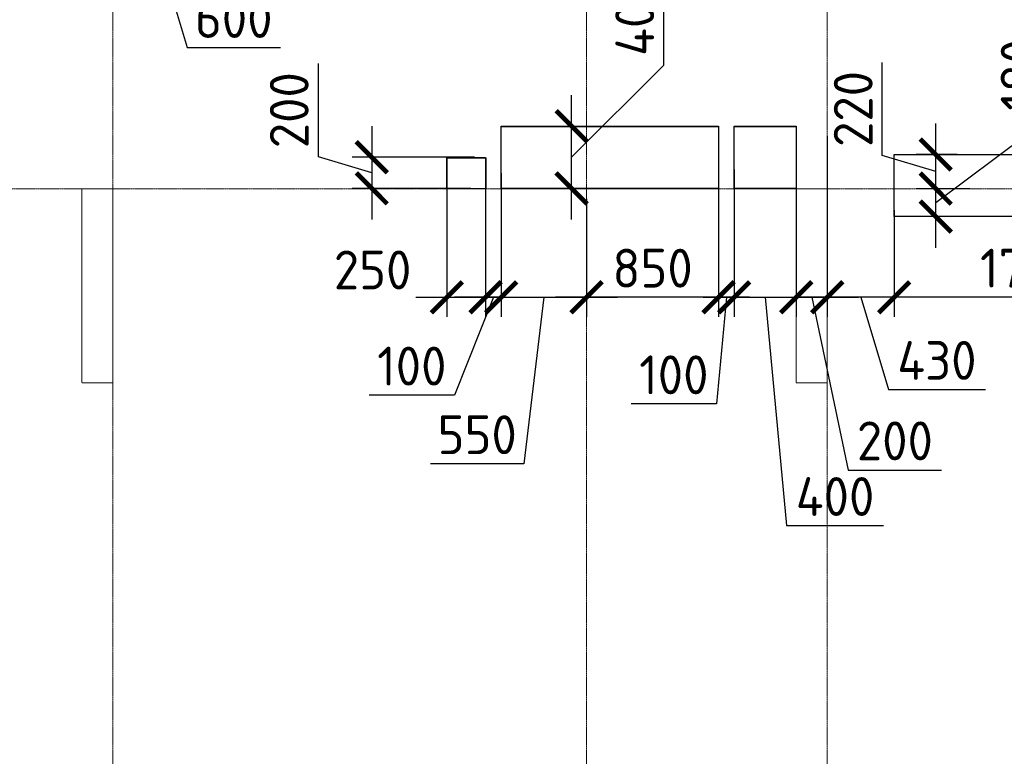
# Model space of a CAD drawing. Header units: millimetres. Extents: x -42044588 to 856694, y -806701 to 941911.
# Tile 808 of 1056: x -180245 to -173905, y -184887 to -180146. Entities that reach past the tile are written whole.
import ezdxf

# ---------------------------------------------------------------- set-up
doc = ezdxf.new("R2010")
doc.units = ezdxf.units.MM
for name, pattern in [('______5', [1100, 800, -100, 100, -100]), ('DASHED', [7, 5, -2, 0]), ('осевая', [50.8, 31.75, -6.35, 6.35, -6.35])]:
    doc.linetypes.add(name, pattern=pattern)
doc.layers.add('Колонна_ бетон', color=7, linetype='Continuous', lineweight=50, true_color=0xb4b496)
for name, color, linetype, lineweight in [('Оси', 40, '______5', 18), ('Перекрытие ж_бетон', 1, 'Continuous', 30), ('РАЗМЕРЫ', 1, 'Continuous', 9)]:
    doc.layers.add(name, color=color, linetype=linetype, lineweight=lineweight)
doc.styles.add('GOST-2.304_Type-B', font='GOST_Common.ttf')
doc.dimstyles.new('СПДС', dxfattribs={"dimscale": 100, "dimtxt": 2.5, "dimasz": 2, "dimexe": 1.25, "dimexo": 0, "dimtad": 1, "dimdec": 0, "dimrnd": 5, "dimtxsty": 'GOST-2.304_Type-B', "dimblk": 'ARCHTICK', "dimcen": 2.5, "dimdle": 2, "dimclrd": 1, "dimclre": 1, "dimclrt": 1, "dimadec": 0, "dimazin": 2, "dimtfac": 0.75, "dimtdec": 0, "dimtmove": 1, "dimatfit": 3, "dimfxl": 0, "dimtolj": 1, "dimarcsym": 0})

# ---------------------------------------------------------------- blocks, each defined once
blk = doc.blocks.new('оси блок 2')
at = {"layer": 'Оси', "color": 16, "linetype": 'осевая', "lineweight": 0, "ltscale": 0.25, "transparency": 33554687}
for p, q in [((-68904.7, -322543), (-68904.7, -347914.1)), ((-65854.7, -322543), (-65854.7, -347914.1)), ((-64304.7, -322543), (-64304.7, -347914.1)), ((-89822.3, -337801.3), (-37238.5, -337801.3))]:
    blk.add_line(p, q, dxfattribs=at)
blk = doc.blocks.new('подложка стн 1-го этажа')
at = {"layer": 'Колонна_ бетон', "color": 252, "linetype": 'DASHED', "lineweight": 0, "ltscale": 0.5, "true_color": 0x939598, "transparency": 33554687}
for p, q in [((24843.8, 14611.8, -200), (24643.8, 14611.8, -200)), ((24643.8, 14611.8, -200), (24643.8, 14611.8, -200)), ((24643.8, 14611.8, -200), (24643.8, 13361.8, -200)), ((24843.8, 14611.8, -200), (24843.8, 14611.8, -200)), ((24843.8, 13361.8, -200), (24843.8, 14611.8, -200)), ((29443.8, 14611.8, -200), (29243.8, 14611.8, -200)), ((29243.8, 14611.8, -200), (29243.8, 14611.8, -200)), ((29243.8, 14611.8, -200), (29243.8, 13361.8, -200)), ((29443.8, 14611.8, -200), (29443.8, 14611.8, -200)), ((29443.8, 14611.8, -200), (29443.8, 13361.8, -200)), ((24843.8, 13361.8, -200), (24643.8, 13361.8, -200)), ((24643.8, 13361.8, -200), (24643.8, 13361.8, -200)), ((24843.8, 13361.8, -200), (24843.8, 13361.8, -200)), ((29243.8, 13361.8, -200), (29243.8, 13361.8, -200)), ((29243.8, 13361.8, -200), (29443.8, 13361.8, -200)), ((29443.8, 13361.8, -200), (29443.8, 13361.8, -200))]:
    blk.add_line(p, q, dxfattribs=at)
blk = doc.blocks.new('_ArchTick')
at = {"color": 0, "linetype": 'ByBlock', "const_width": 0.15}
blk.add_lwpolyline([(-0.5, -0.5), (0.5, 0.5)], dxfattribs=at)
blk = doc.blocks.new('*D1497')
at = {"layer": 'DEFPOINTS', "color": 0, "transparency": 16777216}
for p in [(-177316.8, -181031.5), (-177978.4, -181231.5), (-177340.6, -181231.5)]:
    blk.add_point(p, dxfattribs=at)
at = {"layer": 'РАЗМЕРЫ', "color": 1, "lineweight": -2, "transparency": 16777216}
for p, q in [((-178322.1, -181028.4), (-178322.1, -180428.4)), ((-177978.4, -180831.5), (-177978.4, -181431.5)), ((-177978.4, -181131.5), (-178322.1, -181028.4)), ((-177316.8, -181031.5), (-178103.4, -181031.5)), ((-177340.6, -181231.5), (-178103.4, -181231.5))]:
    blk.add_line(p, q, dxfattribs=at)
at = {"layer": 'РАЗМЕРЫ', "color": 1, "lineweight": -2, "transparency": 16777216, "xscale": 200, "yscale": 200, "zscale": 200}
for p, rotation in [((-177978.4, -181031.5), 90), ((-177978.4, -181231.5), 270)]:
    blk.add_blockref('_ArchTick', p, dxfattribs=dict(at, rotation=rotation))
at = {"layer": 'РАЗМЕРЫ', "color": 1, "lineweight": 0, "transparency": 16777216, "insert": (-178509.6, -180728.4), "char_height": 250, "attachment_point": 5, "rotation": 90, "style": 'GOST-2.304_Type-B'}
blk.add_mtext('\\A1;200', dxfattribs=at)
blk = doc.blocks.new('*D1498')
at = {"layer": 'DEFPOINTS', "color": 0, "transparency": 16777216}
for p in [(-177495, -181033.5), (-177245, -181033.5), (-177245, -181932.6)]:
    blk.add_point(p, dxfattribs=at)
at = {"layer": 'РАЗМЕРЫ', "color": 1, "lineweight": -2, "transparency": 16777216}
for p, q in [((-177495, -181033.5), (-177495, -182057.6)), ((-177245, -181033.5), (-177245, -182057.6)), ((-177695, -181932.6), (-177045, -181932.6))]:
    blk.add_line(p, q, dxfattribs=at)
at = {"layer": 'РАЗМЕРЫ', "color": 1, "lineweight": -2, "transparency": 16777216, "xscale": 200, "yscale": 200, "zscale": 200, "rotation": 180}
blk.add_blockref('_ArchTick', (-177495, -181932.6), dxfattribs=at)
at = {"layer": 'РАЗМЕРЫ', "color": 1, "lineweight": -2, "transparency": 16777216, "xscale": 200, "yscale": 200, "zscale": 200}
blk.add_blockref('_ArchTick', (-177245, -181932.6), dxfattribs=at)
at = {"layer": 'РАЗМЕРЫ', "color": 1, "lineweight": 0, "transparency": 16777216, "insert": (-177972.8, -181756.5), "char_height": 250, "attachment_point": 5, "style": 'GOST-2.304_Type-B'}
blk.add_mtext('\\A1;250', dxfattribs=at)
blk = doc.blocks.new('*D1499')
at = {"layer": 'DEFPOINTS', "color": 0, "transparency": 16777216}
for p in [(-177144.8, -181133.5), (-176595, -181586.9), (-176595, -181932.6)]:
    blk.add_point(p, dxfattribs=at)
at = {"layer": 'РАЗМЕРЫ', "color": 1, "lineweight": -2, "transparency": 16777216}
for p, q in [((-177144.8, -181133.5), (-177144.8, -182057.6)), ((-176595, -181586.9), (-176595, -182057.6)), ((-177344.8, -181932.6), (-176395, -181932.6)), ((-176869.9, -181932.6), (-176999.4, -183004.7)), ((-176999.4, -183004.7), (-177599.4, -183004.7))]:
    blk.add_line(p, q, dxfattribs=at)
at = {"layer": 'РАЗМЕРЫ', "color": 1, "lineweight": -2, "transparency": 16777216, "xscale": 200, "yscale": 200, "zscale": 200, "rotation": 180}
blk.add_blockref('_ArchTick', (-177144.8, -181932.6), dxfattribs=at)
at = {"layer": 'РАЗМЕРЫ', "color": 1, "lineweight": -2, "transparency": 16777216, "xscale": 200, "yscale": 200, "zscale": 200}
blk.add_blockref('_ArchTick', (-176595, -181932.6), dxfattribs=at)
at = {"layer": 'РАЗМЕРЫ', "color": 1, "lineweight": 0, "transparency": 16777216, "insert": (-177299.4, -182817.2), "char_height": 250, "attachment_point": 5, "style": 'GOST-2.304_Type-B'}
blk.add_mtext('\\A1;550', dxfattribs=at)
blk = doc.blocks.new('*D1500')
at = {"layer": 'DEFPOINTS', "color": 0, "transparency": 16777216}
for p in [(-175244.9, -180983.5), (-175644.9, -181109.8), (-175244.9, -181932.6)]:
    blk.add_point(p, dxfattribs=at)
at = {"layer": 'РАЗМЕРЫ', "color": 1, "lineweight": -2, "transparency": 16777216}
for p, q in [((-175244.9, -180983.5), (-175244.9, -182057.6)), ((-175644.9, -181109.8), (-175644.9, -182057.6)), ((-175844.9, -181932.6), (-175044.9, -181932.6)), ((-175444.9, -181932.6), (-175307.4, -183402.3)), ((-175307.4, -183402.3), (-174682.4, -183402.3))]:
    blk.add_line(p, q, dxfattribs=at)
at = {"layer": 'РАЗМЕРЫ', "color": 1, "lineweight": -2, "transparency": 16777216, "xscale": 200, "yscale": 200, "zscale": 200, "rotation": 180}
blk.add_blockref('_ArchTick', (-175644.9, -181932.6), dxfattribs=at)
at = {"layer": 'РАЗМЕРЫ', "color": 1, "lineweight": -2, "transparency": 16777216, "xscale": 200, "yscale": 200, "zscale": 200}
blk.add_blockref('_ArchTick', (-175244.9, -181932.6), dxfattribs=at)
at = {"layer": 'РАЗМЕРЫ', "color": 1, "lineweight": 0, "transparency": 16777216, "insert": (-174994.9, -183214.8), "char_height": 250, "attachment_point": 5, "style": 'GOST-2.304_Type-B'}
blk.add_mtext('\\A1;400', dxfattribs=at)
blk = doc.blocks.new('*D1502')
at = {"layer": 'DEFPOINTS', "color": 0, "transparency": 16777216}
for p in [(-174346.7, -181233.5), (-174127, -181233.5), (-172949.9, -181413.5)]:
    blk.add_point(p, dxfattribs=at)
at = {"layer": 'РАЗМЕРЫ', "color": 1, "lineweight": -2, "transparency": 16777216}
for p, q in [((-173615.3, -180774.8), (-173615.3, -180224.8)), ((-174346.7, -181323.5), (-173615.3, -180774.8)), ((-174346.7, -181613.5), (-174346.7, -181033.5)), ((-174127, -181233.5), (-174471.7, -181233.5)), ((-172949.9, -181413.5), (-174471.7, -181413.5))]:
    blk.add_line(p, q, dxfattribs=at)
at = {"layer": 'РАЗМЕРЫ', "color": 1, "lineweight": -2, "transparency": 16777216, "xscale": 200, "yscale": 200, "zscale": 200}
for p, rotation in [((-174346.7, -181233.5), 90), ((-174346.7, -181413.5), 270)]:
    blk.add_blockref('_ArchTick', p, dxfattribs=dict(at, rotation=rotation))
at = {"layer": 'РАЗМЕРЫ', "color": 1, "lineweight": 0, "transparency": 16777216, "insert": (-173802.8, -180499.8), "char_height": 250, "attachment_point": 5, "rotation": 90, "style": 'GOST-2.304_Type-B'}
blk.add_mtext('\\A1;180', dxfattribs=at)
blk = doc.blocks.new('цукцкц')
at = {"layer": 'Перекрытие ж_бетон'}
for points in [[(-261316, -588029.4), (-261316, -587779.4), (-261116, -587779.4), (-261116, -588029.4)], [(-261314, -590029.5), (-261314, -589629.5), (-260914, -589629.5), (-260914, -590029.5)]]:
    blk.add_lwpolyline(points, close=True, dxfattribs=at)
blk = doc.blocks.new('*D1534')
at = {"layer": 'DEFPOINTS', "color": 0, "transparency": 16777216}
for p in [(-175045, -180896.1), (-175244.9, -180983.5), (-175045, -181932.6)]:
    blk.add_point(p, dxfattribs=at)
at = {"layer": 'РАЗМЕРЫ', "color": 1, "lineweight": -2, "transparency": 16777216}
for p, q in [((-175045, -180896.1), (-175045, -182057.6)), ((-175244.9, -180983.5), (-175244.9, -182057.6)), ((-175444.9, -181932.6), (-174845, -181932.6)), ((-175145, -181932.6), (-174909.6, -183044.2)), ((-174909.6, -183044.2), (-174309.6, -183044.2))]:
    blk.add_line(p, q, dxfattribs=at)
at = {"layer": 'РАЗМЕРЫ', "color": 1, "lineweight": -2, "transparency": 16777216, "xscale": 200, "yscale": 200, "zscale": 200, "rotation": 180}
blk.add_blockref('_ArchTick', (-175244.9, -181932.6), dxfattribs=at)
at = {"layer": 'РАЗМЕРЫ', "color": 1, "lineweight": -2, "transparency": 16777216, "xscale": 200, "yscale": 200, "zscale": 200}
blk.add_blockref('_ArchTick', (-175045, -181932.6), dxfattribs=at)
at = {"layer": 'РАЗМЕРЫ', "color": 1, "lineweight": 0, "transparency": 16777216, "insert": (-174609.6, -182856.7), "char_height": 250, "attachment_point": 5, "style": 'GOST-2.304_Type-B'}
blk.add_mtext('\\A1;200', dxfattribs=at)
blk = doc.blocks.new('*D1536')
at = {"layer": 'DEFPOINTS', "color": 0, "transparency": 16777216}
for p in [(-174346.7, -181013.5), (-174209.4, -181013.5), (-174127, -181233.5)]:
    blk.add_point(p, dxfattribs=at)
at = {"layer": 'РАЗМЕРЫ', "color": 1, "lineweight": -2, "transparency": 16777216}
for p, q in [((-174690.5, -181020.4), (-174690.5, -180420.4)), ((-174346.7, -181433.5), (-174346.7, -180813.5)), ((-174209.4, -181013.5), (-174471.7, -181013.5)), ((-174346.7, -181123.5), (-174690.5, -181020.4)), ((-174127, -181233.5), (-174471.7, -181233.5))]:
    blk.add_line(p, q, dxfattribs=at)
at = {"layer": 'РАЗМЕРЫ', "color": 1, "lineweight": -2, "transparency": 16777216, "xscale": 200, "yscale": 200, "zscale": 200}
for p, rotation in [((-174346.7, -181013.5), 90), ((-174346.7, -181233.5), 270)]:
    blk.add_blockref('_ArchTick', p, dxfattribs=dict(at, rotation=rotation))
at = {"layer": 'РАЗМЕРЫ', "color": 1, "lineweight": 0, "transparency": 16777216, "insert": (-174878, -180720.4), "char_height": 250, "attachment_point": 5, "rotation": 90, "style": 'GOST-2.304_Type-B'}
blk.add_mtext('\\A1;220', dxfattribs=at)
blk = doc.blocks.new('*D1569')
at = {"layer": 'DEFPOINTS', "color": 0, "transparency": 16777216}
for p in [(-179645, -178891.8), (-179045, -178952), (-179045, -179732)]:
    blk.add_point(p, dxfattribs=at)
at = {"layer": 'РАЗМЕРЫ', "color": 1, "lineweight": -2, "transparency": 16777216}
for p, q in [((-179645, -178891.8), (-179645, -179857)), ((-179045, -178952), (-179045, -179857)), ((-179845, -179732), (-178845, -179732)), ((-179345, -179732), (-179166.9, -180325.8)), ((-179166.9, -180325.8), (-178566.9, -180325.8))]:
    blk.add_line(p, q, dxfattribs=at)
at = {"layer": 'РАЗМЕРЫ', "color": 1, "lineweight": -2, "transparency": 16777216, "xscale": 200, "yscale": 200, "zscale": 200, "rotation": 180}
blk.add_blockref('_ArchTick', (-179645, -179732), dxfattribs=at)
at = {"layer": 'РАЗМЕРЫ', "color": 1, "lineweight": -2, "transparency": 16777216, "xscale": 200, "yscale": 200, "zscale": 200}
blk.add_blockref('_ArchTick', (-179045, -179732), dxfattribs=at)
at = {"layer": 'РАЗМЕРЫ', "color": 1, "lineweight": 0, "transparency": 16777216, "insert": (-178866.9, -180138.3), "char_height": 250, "attachment_point": 5, "style": 'GOST-2.304_Type-B'}
blk.add_mtext('\\A1;600', dxfattribs=at)
blk = doc.blocks.new('*D1572')
at = {"layer": 'DEFPOINTS', "color": 0, "transparency": 16777216}
for p in [(-175744.8, -181072.4), (-175644.9, -181109.8), (-175744.8, -181932.6)]:
    blk.add_point(p, dxfattribs=at)
at = {"layer": 'РАЗМЕРЫ', "color": 1, "lineweight": -2, "transparency": 16777216}
for p, q in [((-175744.8, -181072.4), (-175744.8, -182057.6)), ((-175644.9, -181109.8), (-175644.9, -182057.6)), ((-175744.8, -181932.6), (-175944.8, -181932.6)), ((-175694.9, -181932.6), (-175757.9, -182619.1)), ((-175644.9, -181932.6), (-175744.8, -181932.6)), ((-175644.9, -181932.6), (-175744.8, -181932.6)), ((-175644.9, -181932.6), (-175444.9, -181932.6)), ((-175757.9, -182619.1), (-176307.9, -182619.1))]:
    blk.add_line(p, q, dxfattribs=at)
at = {"layer": 'РАЗМЕРЫ', "color": 1, "lineweight": -2, "transparency": 16777216, "xscale": 200, "yscale": 200, "zscale": 200}
blk.add_blockref('_ArchTick', (-175744.8, -181932.6), dxfattribs=at)
at = {"layer": 'РАЗМЕРЫ', "color": 1, "lineweight": -2, "transparency": 16777216, "xscale": 200, "yscale": 200, "zscale": 200, "rotation": 180}
blk.add_blockref('_ArchTick', (-175644.9, -181932.6), dxfattribs=at)
at = {"layer": 'РАЗМЕРЫ', "color": 1, "lineweight": 0, "transparency": 16777216, "insert": (-176032.9, -182431.6), "char_height": 250, "attachment_point": 5, "style": 'GOST-2.304_Type-B'}
blk.add_mtext('\\A1;100', dxfattribs=at)
blk = doc.blocks.new('*D1573')
at = {"layer": 'DEFPOINTS', "color": 0, "transparency": 16777216}
for p in [(-175744.8, -181133.5), (-176595, -181298.6), (-176595, -181932.6)]:
    blk.add_point(p, dxfattribs=at)
at = {"layer": 'РАЗМЕРЫ', "color": 1, "lineweight": -2, "transparency": 16777216}
for p, q in [((-175744.8, -181133.5), (-175744.8, -182057.6)), ((-176595, -181298.6), (-176595, -182057.6)), ((-175544.8, -181932.6), (-176795, -181932.6))]:
    blk.add_line(p, q, dxfattribs=at)
at = {"layer": 'РАЗМЕРЫ', "color": 1, "lineweight": -2, "transparency": 16777216, "xscale": 200, "yscale": 200, "zscale": 200, "rotation": 180}
blk.add_blockref('_ArchTick', (-176595, -181932.6), dxfattribs=at)
at = {"layer": 'РАЗМЕРЫ', "color": 1, "lineweight": -2, "transparency": 16777216, "xscale": 200, "yscale": 200, "zscale": 200}
blk.add_blockref('_ArchTick', (-175744.8, -181932.6), dxfattribs=at)
at = {"layer": 'РАЗМЕРЫ', "color": 1, "lineweight": 0, "transparency": 16777216, "insert": (-176169.9, -181745.1), "char_height": 250, "attachment_point": 5, "style": 'GOST-2.304_Type-B'}
blk.add_mtext('\\A1;850', dxfattribs=at)
blk = doc.blocks.new('*D1574')
at = {"layer": 'DEFPOINTS', "color": 0, "transparency": 16777216}
for p in [(-176694.6, -180831.5), (-176691.3, -180831.5), (-176694.6, -181231.5)]:
    blk.add_point(p, dxfattribs=at)
at = {"layer": 'РАЗМЕРЫ', "color": 1, "lineweight": -2, "transparency": 16777216}
for p, q in [((-176097.5, -180438.7), (-176097.5, -179813.7)), ((-176691.3, -181031.5), (-176097.5, -180438.7)), ((-176691.3, -181431.5), (-176691.3, -180631.5)), ((-176694.6, -180831.5), (-176566.3, -180831.5)), ((-176694.6, -181231.5), (-176566.3, -181231.5))]:
    blk.add_line(p, q, dxfattribs=at)
at = {"layer": 'РАЗМЕРЫ', "color": 1, "lineweight": -2, "transparency": 16777216, "xscale": 200, "yscale": 200, "zscale": 200}
for p, rotation in [((-176691.3, -180831.5), 90), ((-176691.3, -181231.5), 270)]:
    blk.add_blockref('_ArchTick', p, dxfattribs=dict(at, rotation=rotation))
at = {"layer": 'РАЗМЕРЫ', "color": 1, "lineweight": 0, "transparency": 16777216, "insert": (-176285, -180126.2), "char_height": 250, "attachment_point": 5, "rotation": 90, "style": 'GOST-2.304_Type-B'}
blk.add_mtext('\\A1;400', dxfattribs=at)
blk = doc.blocks.new('*D1576')
at = {"layer": 'DEFPOINTS', "color": 0, "transparency": 16777216}
for p in [(-174614.5, -181504.3), (-172894.9, -181493.5), (-174614.5, -181932.6)]:
    blk.add_point(p, dxfattribs=at)
at = {"layer": 'РАЗМЕРЫ', "color": 1, "lineweight": -2, "transparency": 16777216}
for p, q in [((-174614.5, -181504.3), (-174614.5, -182057.6)), ((-172894.9, -181493.5), (-172894.9, -182057.6)), ((-172694.9, -181932.6), (-174814.5, -181932.6))]:
    blk.add_line(p, q, dxfattribs=at)
at = {"layer": 'РАЗМЕРЫ', "color": 1, "lineweight": -2, "transparency": 16777216, "xscale": 200, "yscale": 200, "zscale": 200, "rotation": 180}
blk.add_blockref('_ArchTick', (-174614.5, -181932.6), dxfattribs=at)
at = {"layer": 'РАЗМЕРЫ', "color": 1, "lineweight": -2, "transparency": 16777216, "xscale": 200, "yscale": 200, "zscale": 200}
blk.add_blockref('_ArchTick', (-172894.9, -181932.6), dxfattribs=at)
at = {"layer": 'РАЗМЕРЫ', "color": 1, "lineweight": 0, "transparency": 16777216, "insert": (-173754.7, -181745.1), "char_height": 250, "attachment_point": 5, "style": 'GOST-2.304_Type-B'}
blk.add_mtext('\\A1;1720', dxfattribs=at)
blk = doc.blocks.new('*D1577')
at = {"layer": 'DEFPOINTS', "color": 0, "transparency": 16777216}
for p in [(-174614.5, -181371.4), (-175045, -181433.5), (-175045, -181932.6)]:
    blk.add_point(p, dxfattribs=at)
at = {"layer": 'РАЗМЕРЫ', "color": 1, "lineweight": -2, "transparency": 16777216}
for p, q in [((-174614.5, -181371.4), (-174614.5, -182057.6)), ((-175045, -181433.5), (-175045, -182057.6)), ((-174414.5, -181932.6), (-175245, -181932.6)), ((-174829.7, -181932.6), (-174651.6, -182526.3)), ((-174651.6, -182526.3), (-174026.6, -182526.3))]:
    blk.add_line(p, q, dxfattribs=at)
at = {"layer": 'РАЗМЕРЫ', "color": 1, "lineweight": -2, "transparency": 16777216, "xscale": 200, "yscale": 200, "zscale": 200, "rotation": 180}
blk.add_blockref('_ArchTick', (-175045, -181932.6), dxfattribs=at)
at = {"layer": 'РАЗМЕРЫ', "color": 1, "lineweight": -2, "transparency": 16777216, "xscale": 200, "yscale": 200, "zscale": 200}
blk.add_blockref('_ArchTick', (-174614.5, -181932.6), dxfattribs=at)
at = {"layer": 'РАЗМЕРЫ', "color": 1, "lineweight": 0, "transparency": 16777216, "insert": (-174339.1, -182338.8), "char_height": 250, "attachment_point": 5, "style": 'GOST-2.304_Type-B'}
blk.add_mtext('\\A1;430', dxfattribs=at)
blk = doc.blocks.new('*D1633')
at = {"layer": 'DEFPOINTS', "color": 0, "transparency": 16777216}
for p in [(-177144.8, -181133.5), (-177245, -181715.5), (-177245, -181932.6)]:
    blk.add_point(p, dxfattribs=at)
at = {"layer": 'РАЗМЕРЫ', "color": 1, "lineweight": -2, "transparency": 16777216}
for p, q in [((-177144.8, -181133.5), (-177144.8, -182057.6)), ((-177245, -181715.5), (-177245, -182057.6)), ((-177194.9, -181932.6), (-177445.1, -182562.9)), ((-177245, -181932.6), (-177445, -181932.6)), ((-177144.8, -181932.6), (-177245, -181932.6)), ((-177144.8, -181932.6), (-177245, -181932.6)), ((-177144.8, -181932.6), (-176944.8, -181932.6)), ((-177445.1, -182562.9), (-177995.1, -182562.9))]:
    blk.add_line(p, q, dxfattribs=at)
at = {"layer": 'РАЗМЕРЫ', "color": 1, "lineweight": -2, "transparency": 16777216, "xscale": 200, "yscale": 200, "zscale": 200}
blk.add_blockref('_ArchTick', (-177245, -181932.6), dxfattribs=at)
at = {"layer": 'РАЗМЕРЫ', "color": 1, "lineweight": -2, "transparency": 16777216, "xscale": 200, "yscale": 200, "zscale": 200, "rotation": 180}
blk.add_blockref('_ArchTick', (-177144.8, -181932.6), dxfattribs=at)
at = {"layer": 'РАЗМЕРЫ', "color": 1, "lineweight": 0, "transparency": 16777216, "insert": (-177720.1, -182375.4), "char_height": 250, "attachment_point": 5, "style": 'GOST-2.304_Type-B'}
blk.add_mtext('\\A1;100', dxfattribs=at)
blk = doc.blocks.new('блочина')
at = {"layer": 'Перекрытие ж_бетон', "color": 4}
for points in [[(122913, 55779.6), (122913, 56179.6), (124313, 56179.6), (124313, 55779.6)], [(124812.9, 55779.6), (124412.9, 55779.6), (124412.9, 56179.6), (124812.9, 56179.6)], [(125443, 55599.6), (125443, 55999.6), (127163, 55999.6), (127163, 55599.6)], [(122812.8, 55777.6), (122562.8, 55777.6), (122562.8, 55977.6), (122812.8, 55977.6)]]:
    blk.add_lwpolyline(points, close=True, dxfattribs=at)

msp = doc.modelspace()

# ---------------------------------------------------------------- linework, layer by layer
at = {"layer": 'Перекрытие ж_бетон'}
msp.add_lwpolyline([(-177144.789, -181231.478), (-177144.789, -180831.478), (-175744.789, -180831.478), (-175744.789, -181231.478)], close=True, dxfattribs=at)

# ---------------------------------------------------------------- block references
for name, p in [('подложка стн 1-го этажа', (-204488.916, -195845.272, 560)), ('блочина', (-300057.53, -237013.123))]:
    msp.add_blockref(name, p)
at = {"rotation": 90}
msp.add_blockref('цукцкц', (-765274.399, 80082.508), dxfattribs=at)
at = {"layer": 'РАЗМЕРЫ'}
msp.add_blockref('оси блок 2', (-110740.275, 156567.844), dxfattribs=at)

# ---------------------------------------------------------------- dimensions: what is measured, and where the dimension line sits
at = {"layer": 'РАЗМЕРЫ', "lineweight": 0}
for base, p1, p2, picture, middle in [((-179045.038, -179732.028), (-179644.994, -178891.783), (-179045.038, -178951.953), '*D1569', (-179104.391, -180138.278)), ((-176594.994, -181932.587), (-175744.789, -181133.478), (-176594.994, -181298.574), '*D1573', (-176169.891, -181745.087)), ((-175044.994, -181932.587), (-174614.505, -181371.381), (-175044.994, -181433.478), '*D1577', (-174589.124, -182338.837))]:
    dim = msp.add_linear_dim(base=base, p1=p1, p2=p2, dimstyle='СПДС', override={"dimrnd": 5}, dxfattribs=at)
    dim.commit()
    dim.dimension.update_dxf_attribs({"geometry": picture, "text_midpoint": middle})
for base, p1, p2, picture, middle in [((-176691.279, -180831.478), (-176694.581, -181231.478), (-176694.581, -180831.478), '*D1574', (-176097.529, -180376.176)), ((-174346.714, -181233.478), (-172949.873, -181413.478), (-174127.021, -181233.478), '*D1502', (-173615.299, -180712.276))]:
    dim = msp.add_linear_dim(base=base, p1=p1, p2=p2, angle=90, dimstyle='СПДС', dxfattribs=at)
    dim.commit()
    dim.dimension.update_dxf_attribs({"geometry": picture, "text_midpoint": middle, "dimtype": 160})
for base, p1, p2, picture, middle in [((-177978.399, -181231.476), (-177316.836, -181031.475), (-177340.568, -181231.476), '*D1497', (-178509.649, -180965.85)), ((-174346.714, -181013.478), (-174127.021, -181233.478), (-174209.407, -181013.478), '*D1536', (-174877.964, -180957.853))]:
    dim = msp.add_linear_dim(base=base, p1=p1, p2=p2, angle=90, dimstyle='СПДС', override={"dimrnd": 5}, dxfattribs=at)
    dim.commit()
    dim.dimension.update_dxf_attribs({"geometry": picture, "text_midpoint": middle})
for base, p1, p2, picture, middle in [((-175044.994, -181932.587), (-175244.933, -180983.478), (-175044.994, -180896.119), '*D1534', (-174847.078, -183044.228)), ((-175244.933, -181932.587), (-175644.933, -181109.796), (-175244.933, -180983.478), '*D1500', (-175244.933, -183402.285)), ((-177244.992, -181932.587), (-177494.992, -181033.478), (-177244.992, -181033.478), '*D1498', (-177972.831, -181944.002)), ((-175744.789, -181932.587), (-175644.933, -181109.796), (-175744.789, -181072.447), '*D1572', (-175820.402, -182619.118)), ((-177244.992, -181932.587), (-177144.789, -181133.478), (-177244.992, -181715.482), '*D1633', (-177507.61, -182562.907)), ((-176594.994, -181932.587), (-177144.789, -181133.478), (-176594.994, -181586.854), '*D1499', (-177061.903, -183004.678))]:
    dim = msp.add_linear_dim(base=base, p1=p1, p2=p2, dimstyle='СПДС', override={"dimrnd": 5}, dxfattribs=at)
    dim.commit()
    dim.dimension.update_dxf_attribs({"geometry": picture, "text_midpoint": middle, "dimtype": 160})
dim = msp.add_linear_dim(base=(-174614.505, -181932.587), p1=(-172894.896, -181493.478), p2=(-174614.505, -181504.267), dimstyle='СПДС', dxfattribs=at)
dim.commit()
dim.dimension.update_dxf_attribs({"geometry": '*D1576', "text_midpoint": (-173754.7, -181745.087)})

doc.saveas('drawing.dxf')
